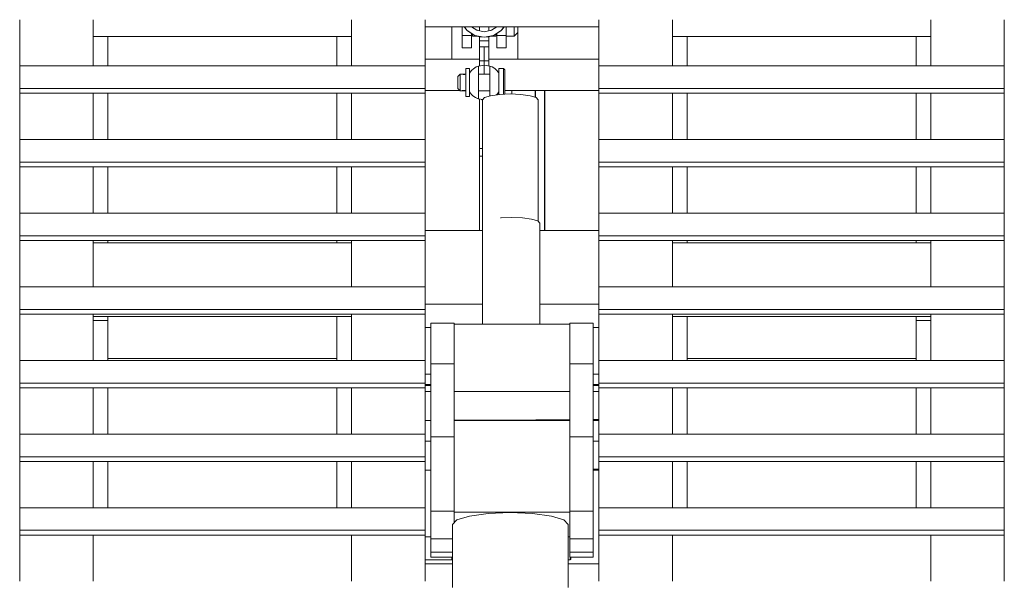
# Model space of a CAD drawing. Header units: millimetres. Extents: x 53746 to 116821, y -810352 to -765802.
# Tile 270 of 347: x 87289 to 88138, y -773228 to -772743. Entities that reach past the tile are written whole.
import ezdxf

# ---------------------------------------------------------------- set-up
doc = ezdxf.new("R2010")
doc.units = ezdxf.units.MM
doc.header["$MEASUREMENT"] = 0
doc.linetypes.add('DGN Style 2', pattern=[1526.188139, 1017.458759, -508.72938])
doc.linetypes.add('DGN Style 4', pattern=[2290.351719, 1144.460571, -572.230286, 1.430576, -572.230286])
doc.layers.add('Main Cradle Rails', color=7, linetype='Continuous', lineweight=0)
doc.layers.add('Side Cradle Tower', color=7, linetype='Continuous', lineweight=0)

# ---------------------------------------------------------------- blocks, each defined once
blk = doc.blocks.new('*U57')
at = {"layer": 'Side Cradle Tower', "color": 7, "linetype": 'Continuous', "lineweight": 0}
for p, q in [((2005.61, 15333.46), (2005.61, 15316.88)), ((2005.61, 15333.46), (2005.61, 15293.7)), ((2069.11, 15293.7), (2069.11, 15333.46)), ((2291.65, 15293.7), (2291.65, 15333.46)), ((2505.09, 15327.42), (2355.15, 15327.42)), ((2378.15, 15299.3), (2378.15, 15327.42)), ((2396.15, 15326.88), (2396.15, 15327.42)), ((2402.15, 15323.9), (2402.15, 15327.42)), ((2410.15, 15323.9), (2410.15, 15327.42)), ((2416.15, 15327.42), (2416.15, 15326.88)), ((2425.15, 15327.42), (2425.15, 15326.87)), ((2425.15, 15325.16), (2425.15, 15326.87)), ((2435.15, 15327.42), (2435.15, 15327.28)), ((2505.09, 15327.42), (2505.09, 15333.46)), ((2505.09, 15299.3), (2505.09, 15327.42)), ((2568.65, 15293.7), (2568.65, 15333.46)), ((2791.18, 15293.7), (2791.18, 15333.46)), ((2854.68, 15333.46), (2854.68, 15293.7)), ((2291.65, 15319.09), (2069.11, 15319.09)), ((2081.67, 15293.7), (2081.67, 15319.09)), ((2279.09, 15293.7), (2279.09, 15319.09)), ((2387.15, 15309.3), (2387.15, 15319.84)), ((2387.15, 15319.84), (2395.15, 15319.84)), ((2395.15, 15319.84), (2395.15, 15321.8)), ((2395.15, 15319.84), (2395.15, 15309.3)), ((2406.15, 15318.3), (2398.11, 15319.9)), ((2398.11, 15319.9), (2402.15, 15318.69)), ((2399.95, 15324.34), (2406.15, 15323.1)), ((2399.95, 15324.34), (2399.95, 15324.34)), ((2399.95, 15324.34), (2399.95, 15324.34)), ((2402.15, 15315.07), (2402.15, 15318.69)), ((2406.15, 15318.3), (2402.15, 15318.69)), ((2410.15, 15315.07), (2410.15, 15318.69)), ((2412.34, 15324.34), (2412.35, 15324.34)), ((2412.35, 15324.34), (2412.35, 15324.34)), ((2417.15, 15319.84), (2417.15, 15321.8)), ((2417.15, 15319.84), (2417.15, 15309.3)), ((2417.15, 15319.84), (2425.15, 15319.84)), ((2425.15, 15325.16), (2425.15, 15324.23)), ((2425.15, 15322.02), (2425.15, 15320.83)), ((2425.15, 15320.52), (2425.15, 15320.83)), ((2425.15, 15320.52), (2425.15, 15319.84)), ((2425.15, 15309.3), (2425.15, 15319.84)), ((2435.15, 15322.3), (2435.15, 15299.3)), ((2568.65, 15319.09), (2791.18, 15319.09)), ((2581.15, 15319.09), (2581.15, 15293.7)), ((2778.62, 15319.09), (2778.62, 15293.7)), ((2005.61, 15316.88), (2005.61, 15293.7)), ((2069.11, 15315.9), (2069.11, 15315.9)), ((2291.65, 15315.9), (2291.65, 15315.9)), ((2387.15, 15309.3), (2395.15, 15309.3)), ((2402.15, 15315.07), (2410.15, 15315.07)), ((2402.15, 15310.07), (2402.15, 15310.45)), ((2402.15, 15310.07), (2410.15, 15310.07)), ((2410.15, 15310.07), (2410.15, 15310.45)), ((2410.15, 15308.58), (2410.15, 15310.07)), ((2425.15, 15309.3), (2417.15, 15309.3)), ((2568.65, 15315.9), (2568.65, 15315.9)), ((2791.18, 15315.9), (2791.18, 15315.9)), ((2402.15, 15297.95), (2402.15, 15304.33)), ((2854.68, 15307.26), (2854.68, 15304.76)), ((2005.61, 15293.7), (2355.2, 15293.7)), ((2355.15, 15299.3), (2378.15, 15299.3)), ((2402.15, 15299.3), (2378.15, 15299.3)), ((2402.15, 15293.62), (2402.15, 15297.95)), ((2402.15, 15297.95), (2410.15, 15297.95)), ((2435.15, 15299.3), (2410.15, 15299.3)), ((2410.15, 15293.62), (2410.15, 15297.95)), ((2435.15, 15299.3), (2505.09, 15299.3)), ((2505.09, 15293.7), (2505.09, 15299.3)), ((2505.09, 15293.7), (2854.68, 15293.7)), ((2394.37, 15288.51), (2393.45, 15287.97)), ((2418.85, 15287.97), (2417.94, 15288.5)), ((2005.61, 15269.92), (2005.61, 15274.15)), ((2005.61, 15274.15), (2355.2, 15274.15)), ((2005.61, 15269.92), (2005.61, 15230.16)), ((2005.61, 15269.92), (2005.61, 15230.16)), ((2005.61, 15269.92), (2355.2, 15269.92)), ((2069.11, 15230.16), (2069.11, 15269.92)), ((2279.09, 15230.16), (2279.09, 15269.92)), ((2291.65, 15230.16), (2291.65, 15269.92)), ((2355.2, 15269.92), (2355.2, 15274.15)), ((2385.2, 15272.3), (2355.2, 15272.3)), ((2393.45, 15270.64), (2394.4, 15270.09)), ((2393.45, 15270.63), (2394.41, 15270.08)), ((2418.01, 15270.15), (2418.85, 15270.63)), ((2418.02, 15270.16), (2418.85, 15270.64)), ((2505.09, 15272.3), (2423.85, 15272.3)), ((2450.19, 15272.3), (2450.19, 15266.46)), ((2450.3, 15272.3), (2450.3, 15266.43)), ((2458.14, 15272.3), (2458.14, 15151.47)), ((2458.42, 15272.3), (2458.54, 15151.47)), ((2505.09, 15269.92), (2505.09, 15274.15)), ((2505.09, 15274.15), (2854.68, 15274.15)), ((2505.09, 15269.92), (2854.68, 15269.92)), ((2505.09, 15241.95), (2505.09, 15269.92)), ((2568.65, 15230.16), (2568.65, 15269.92)), ((2581.15, 15269.92), (2581.15, 15230.16)), ((2791.18, 15230.16), (2791.18, 15269.92)), ((2854.68, 15269.92), (2854.68, 15274.15)), ((2854.68, 15269.92), (2854.68, 15230.16)), ((2854.68, 15269.92), (2854.68, 15230.16)), ((2402.14, 15151.47), (2402.14, 15264.99)), ((2403.67, 15264.73), (2404.71, 15264.13)), ((2403.68, 15264.73), (2404.71, 15264.13)), ((2069.11, 15244.13), (2069.11, 15244.13)), ((2291.65, 15244.13), (2291.65, 15244.13)), ((2505.09, 15230.16), (2505.09, 15241.95)), ((2568.65, 15244.13), (2568.65, 15244.13)), ((2791.18, 15244.13), (2791.18, 15244.13)), ((2005.61, 15230.16), (2355.2, 15230.16)), ((2505.09, 15230.16), (2854.68, 15230.16)), ((2404.71, 15222.2), (2402.15, 15222.2)), ((2005.61, 15206.37), (2005.61, 15210.61)), ((2005.61, 15210.61), (2355.2, 15210.61)), ((2355.2, 15206.37), (2355.2, 15210.61)), ((2505.09, 15206.37), (2505.09, 15210.61)), ((2505.09, 15210.61), (2854.68, 15210.61)), ((2854.68, 15206.37), (2854.68, 15210.61)), ((2005.61, 15206.37), (2005.61, 15166.61)), ((2005.61, 15206.37), (2005.61, 15166.61)), ((2005.61, 15206.37), (2355.2, 15206.37)), ((2069.11, 15166.61), (2069.11, 15206.37)), ((2279.09, 15166.61), (2279.09, 15206.37)), ((2291.65, 15166.61), (2291.65, 15206.37)), ((2505.09, 15206.37), (2854.68, 15206.37)), ((2505.09, 15166.61), (2505.09, 15206.37)), ((2568.65, 15166.61), (2568.65, 15206.37)), ((2581.15, 15206.37), (2581.15, 15166.61)), ((2791.18, 15166.61), (2791.18, 15206.37)), ((2854.68, 15206.37), (2854.68, 15166.61)), ((2854.68, 15206.37), (2854.68, 15166.61)), ((2005.61, 15166.61), (2355.2, 15166.61)), ((2505.09, 15166.61), (2854.68, 15166.61)), ((2420.17, 15162.43), (2420.17, 15162.43)), ((2404.71, 15151.47), (2355.2, 15151.47)), ((2505.09, 15151.47), (2454.12, 15151.47)), ((2005.61, 15142.83), (2005.61, 15147.07)), ((2005.61, 15147.07), (2355.2, 15147.07)), ((2005.61, 15142.83), (2005.61, 15103.07)), ((2005.61, 15142.83), (2005.61, 15103.07)), ((2005.61, 15142.83), (2355.2, 15142.83)), ((2069.11, 15103.07), (2069.11, 15142.83)), ((2291.65, 15140.92), (2069.11, 15140.92)), ((2081.67, 15142.83), (2081.67, 15140.92)), ((2279.09, 15140.92), (2279.09, 15142.83)), ((2291.65, 15103.07), (2291.65, 15142.83)), ((2355.2, 15142.83), (2355.2, 15147.07)), ((2505.09, 15142.83), (2505.09, 15147.07)), ((2505.09, 15147.07), (2854.68, 15147.07)), ((2505.09, 15103.07), (2505.09, 15142.83)), ((2505.09, 15142.83), (2854.68, 15142.83)), ((2568.65, 15103.07), (2568.65, 15142.83)), ((2568.65, 15140.92), (2791.18, 15140.92)), ((2581.15, 15142.83), (2581.15, 15140.92)), ((2778.62, 15142.83), (2778.62, 15140.92)), ((2791.18, 15103.07), (2791.18, 15142.83)), ((2854.68, 15142.83), (2854.68, 15147.07)), ((2854.68, 15142.83), (2854.68, 15103.07)), ((2854.68, 15142.83), (2854.68, 15103.07)), ((2005.61, 15103.07), (2355.2, 15103.07)), ((2505.09, 15103.07), (2854.68, 15103.07)), ((2404.71, 15087.97), (2355.2, 15087.97)), ((2505.09, 15087.97), (2454.12, 15087.97)), ((2005.61, 15079.28), (2005.61, 15083.52)), ((2005.61, 15083.52), (2355.2, 15083.52)), ((2355.2, 15079.28), (2355.2, 15083.52)), ((2505.09, 15079.28), (2505.09, 15083.52)), ((2505.09, 15083.52), (2854.68, 15083.52)), ((2854.68, 15079.28), (2854.68, 15083.52)), ((2005.61, 15079.28), (2005.61, 15056.88)), ((2005.61, 15079.28), (2005.61, 15039.52)), ((2005.61, 15079.28), (2355.2, 15079.28)), ((2069.11, 15039.52), (2069.11, 15079.28)), ((2291.65, 15077.42), (2069.11, 15077.42)), ((2069.11, 15073.92), (2081.67, 15073.92)), ((2081.67, 15077.42), (2081.67, 15073.92)), ((2081.67, 15041.13), (2081.67, 15073.92)), ((2279.09, 15077.42), (2279.09, 15041.13)), ((2291.65, 15039.52), (2291.65, 15079.28)), ((2360.15, 15071.71), (2380.15, 15071.71)), ((2500.09, 15071.71), (2480.09, 15071.71)), ((2505.09, 15079.28), (2854.68, 15079.28)), ((2505.09, 15079.28), (2505.09, 15077.48)), ((2505.09, 15077.48), (2505.09, 15067.76)), ((2568.65, 15039.52), (2568.65, 15079.28)), ((2568.65, 15077.42), (2791.18, 15077.42)), ((2581.15, 15041.13), (2581.15, 15077.42)), ((2778.62, 15077.42), (2778.62, 15073.92)), ((2778.62, 15073.92), (2791.18, 15073.92)), ((2778.62, 15073.92), (2778.62, 15041.13)), ((2791.18, 15039.52), (2791.18, 15079.28)), ((2854.68, 15079.28), (2854.68, 15056.88)), ((2854.68, 15079.28), (2854.68, 15039.52)), ((2355.15, 15067.76), (2360.15, 15067.76)), ((2480.09, 15070.66), (2380.15, 15070.66)), ((2500.09, 15067.76), (2505.15, 15067.76)), ((2005.61, 15056.88), (2005.61, 15039.52)), ((2069.11, 15055.91), (2069.11, 15055.91)), ((2291.65, 15055.91), (2291.65, 15055.91)), ((2568.65, 15055.91), (2568.65, 15055.91)), ((2791.18, 15055.91), (2791.18, 15055.91)), ((2854.68, 15056.88), (2854.68, 15039.52)), ((2005.61, 15039.52), (2355.2, 15039.52)), ((2279.09, 15041.13), (2081.67, 15041.13)), ((2081.67, 15041.13), (2081.67, 15039.52)), ((2081.67, 15041.13), (2081.67, 15041.13)), ((2279.09, 15039.52), (2279.09, 15041.13)), ((2279.09, 15041.13), (2279.09, 15041.13)), ((2505.09, 15039.52), (2854.68, 15039.52)), ((2778.62, 15041.13), (2581.15, 15041.13)), ((2581.15, 15041.13), (2581.15, 15039.52)), ((2778.62, 15039.52), (2778.62, 15041.13)), ((2778.62, 15041.13), (2778.62, 15041.13)), ((2360.15, 15036.54), (2380.15, 15036.54)), ((2500.09, 15036.54), (2480.09, 15036.54)), ((2360.15, 15027.76), (2355.2, 15027.76)), ((2505.09, 15027.76), (2500.09, 15027.76)), ((2005.61, 15015.74), (2005.61, 15019.98)), ((2005.61, 15019.98), (2355.2, 15019.98)), ((2005.61, 15015.74), (2005.61, 14975.98)), ((2005.61, 15015.74), (2005.61, 14975.98)), ((2005.61, 15015.74), (2355.2, 15015.74)), ((2069.11, 14975.98), (2069.11, 15015.74)), ((2081.67, 15015.74), (2081.67, 14975.98)), ((2279.09, 14975.98), (2279.09, 15015.74)), ((2291.65, 14975.98), (2291.65, 15015.74)), ((2355.15, 15012.58), (2360.15, 15012.58)), ((2355.2, 15015.74), (2355.2, 15019.98)), ((2360.15, 15018.82), (2355.2, 15018.82)), ((2355.2, 15017.78), (2360.15, 15017.78)), ((2380.15, 15012.58), (2480.09, 15012.58)), ((2505.09, 15018.82), (2500.09, 15018.82)), ((2500.09, 15017.78), (2505.09, 15017.78)), ((2500.09, 15012.58), (2505.15, 15012.58)), ((2505.09, 15015.74), (2505.09, 15019.98)), ((2505.09, 15019.98), (2854.68, 15019.98)), ((2505.09, 15015.74), (2854.68, 15015.74)), ((2568.65, 14975.98), (2568.65, 15015.74)), ((2581.15, 15015.74), (2581.15, 14975.98)), ((2778.62, 14975.98), (2778.62, 15015.74)), ((2791.18, 14975.98), (2791.18, 15015.74)), ((2854.68, 15015.74), (2854.68, 15019.98)), ((2854.68, 15015.74), (2854.68, 14975.98)), ((2854.68, 15015.74), (2854.68, 14975.98)), ((2069.11, 15001.62), (2069.11, 15001.63)), ((2291.65, 15001.62), (2291.65, 15001.63)), ((2568.65, 15001.63), (2568.65, 15001.62)), ((2791.18, 15001.62), (2791.18, 15001.63)), ((2355.15, 14987.72), (2360.15, 14987.75)), ((2360.15, 14987.59), (2355.15, 14987.59)), ((2380.15, 14987.84), (2480.09, 14988.31)), ((2480.09, 14987.58), (2380.15, 14987.58)), ((2480.09, 14988.31), (2450.77, 14988.17)), ((2500.09, 14988.41), (2505.15, 14988.43)), ((2505.15, 14988.43), (2500.09, 14988.41)), ((2505.15, 14987.58), (2500.09, 14987.58)), ((2005.61, 14975.98), (2355.2, 14975.98)), ((2355.2, 14969.77), (2360.15, 14969.77)), ((2360.15, 14973.65), (2380.15, 14973.65)), ((2500.09, 14973.65), (2480.09, 14973.65)), ((2500.09, 14969.77), (2505.09, 14969.77)), ((2505.09, 14975.98), (2854.68, 14975.98)), ((2005.61, 14952.2), (2005.61, 14956.43)), ((2005.61, 14956.43), (2355.2, 14956.43)), ((2005.61, 14952.2), (2005.61, 14912.43)), ((2005.61, 14952.2), (2005.61, 14912.43)), ((2005.61, 14952.2), (2355.2, 14952.2)), ((2069.11, 14912.43), (2069.11, 14952.2)), ((2081.67, 14952.2), (2081.67, 14912.43)), ((2279.09, 14912.43), (2279.09, 14952.2)), ((2291.65, 14912.43), (2291.65, 14952.2)), ((2355.2, 14952.2), (2355.2, 14956.43)), ((2505.09, 14952.2), (2505.09, 14956.43)), ((2505.09, 14956.43), (2854.68, 14956.43)), ((2505.09, 14952.2), (2854.68, 14952.2)), ((2568.65, 14912.43), (2568.65, 14952.2)), ((2581.15, 14952.2), (2581.15, 14912.43)), ((2778.62, 14912.43), (2778.62, 14952.2)), ((2791.18, 14912.43), (2791.18, 14952.2)), ((2854.68, 14952.2), (2854.68, 14956.43)), ((2854.68, 14952.2), (2854.68, 14912.43)), ((2854.68, 14952.2), (2854.68, 14912.43)), ((2355.15, 14944.91), (2360.15, 14944.94)), ((2360.15, 14944.78), (2355.15, 14944.78)), ((2500.09, 14945.6), (2505.15, 14945.62)), ((2505.15, 14945.62), (2500.09, 14945.6)), ((2505.15, 14944.77), (2500.09, 14944.77)), ((2005.61, 14912.43), (2355.2, 14912.43)), ((2505.09, 14912.43), (2854.68, 14912.43)), ((2360.15, 14909.47), (2380.15, 14909.47)), ((2380.15, 14908.42), (2380.15, 14899.36)), ((2428.71, 14908.42), (2380.15, 14908.42)), ((2500.09, 14909.47), (2480.09, 14909.47)), ((2005.61, 14888.65), (2005.61, 14892.89)), ((2005.61, 14892.89), (2355.2, 14892.89)), ((2355.2, 14888.65), (2355.2, 14892.89)), ((2505.09, 14888.65), (2505.09, 14892.89)), ((2505.09, 14892.89), (2854.68, 14892.89)), ((2854.68, 14888.65), (2854.68, 14892.89)), ((2005.61, 14888.65), (2005.61, 14848.89)), ((2005.61, 14888.65), (2005.61, 14848.89)), ((2005.61, 14888.65), (2355.2, 14888.65)), ((2069.11, 14848.89), (2069.11, 14888.65)), ((2291.65, 14848.89), (2291.65, 14888.65)), ((2360.15, 14887.16), (2355.15, 14887.16)), ((2360.15, 14885.49), (2378.71, 14885.49)), ((2478.71, 14887.19), (2480.09, 14887.17)), ((2500.09, 14885.49), (2480.09, 14885.49)), ((2505.09, 14888.65), (2854.68, 14888.65)), ((2568.65, 14848.89), (2568.65, 14888.65)), ((2791.18, 14848.89), (2791.18, 14888.65)), ((2854.68, 14888.65), (2854.68, 14848.89)), ((2854.68, 14888.65), (2854.68, 14848.89)), ((2378.37, 14867.44), (2355.15, 14867.44)), ((2360.15, 14873.98), (2378.71, 14873.98)), ((2378.71, 14869.7), (2360.15, 14869.7)), ((2500.09, 14873.98), (2480.09, 14873.98)), ((2480.09, 14869.7), (2500.09, 14869.7)), ((2378.71, 14864), (2355.15, 14864)), ((2505.09, 14864), (2478.71, 14864)), ((2505.09, 14848.89), (2505.09, 14864))]:
    blk.add_line(p, q, dxfattribs=at)
at = {"layer": 'Side Cradle Tower', "color": 7, "linetype": 'DGN Style 4', "lineweight": 0}
for p, q in [((2406.15, 15286.56), (2406.15, 15309.54)), ((2399.34, 15292.67), (2400.42, 15293.14)), ((2401.15, 15293.45), (2401.15, 15287.05)), ((2406.15, 15294.31), (2411.15, 15293.45)), ((2411.15, 15287.05), (2411.15, 15293.45)), ((2386.82, 15286.55), (2386.68, 15286.55)), ((2390.45, 15286.55), (2386.82, 15286.55)), ((2386.96, 15286.48), (2386.82, 15286.52)), ((2393.45, 15291.31), (2390.45, 15291.31)), ((2393.45, 15287.28), (2393.46, 15287.3)), ((2393.45, 15287.29), (2393.45, 15287.28)), ((2395.04, 15289.38), (2395.57, 15289.88)), ((2395.54, 15289.91), (2395.54, 15289.91)), ((2395.57, 15289.88), (2396.86, 15291.08)), ((2395.57, 15289.88), (2395.57, 15289.88)), ((2411.15, 15286.56), (2401.15, 15286.55)), ((2416.47, 15290.19), (2416.73, 15289.89)), ((2418.38, 15287.99), (2418.85, 15287.28)), ((2418.85, 15287.28), (2418.85, 15287.29)), ((2423.85, 15287.08), (2423.85, 15283.52)), ((2385.45, 15274.18), (2385.45, 15276.53)), ((2386.68, 15272.06), (2386.67, 15272.06)), ((2386.68, 15272.06), (2386.68, 15272.06)), ((2393.45, 15267.31), (2390.45, 15267.31)), ((2393.45, 15271.57), (2393.45, 15271.33)), ((2393.45, 15271.33), (2393.45, 15271.32)), ((2393.53, 15271.2), (2393.45, 15271.33)), ((2393.45, 15271.32), (2393.45, 15271.33)), ((2396.42, 15267.89), (2395.55, 15268.71)), ((2401.15, 15272.06), (2411.15, 15272.06)), ((2416.71, 15268.74), (2416.53, 15268.56)), ((2416.76, 15268.7), (2416.75, 15268.7)), ((2418.85, 15271.33), (2418.85, 15271.57)), ((2418.85, 15271.32), (2418.85, 15271.33)), ((2418.85, 15271.33), (2418.85, 15271.32)), ((2429.87, 15269.32), (2429.87, 15272.3)), ((2430.09, 15272.3), (2430.08, 15269.31)), ((2430.11, 15272.3), (2430.11, 15269.31)), ((2400.98, 15265.22), (2400.42, 15265.48)), ((2404.92, 15264.52), (2401.15, 15265.16))]:
    blk.add_line(p, q, dxfattribs=at)
at = {"layer": 'Side Cradle Tower', "color": 7, "linetype": 'Continuous', "lineweight": 0, "flags": 128}
for points in [[(2355.15, 15333.46), (2355.15, 15321.15), (2355.15, 15293.7)], [(2387.15, 15327.42), (2387.15, 15322.96), (2387.15, 15319.84)], [(2388.88, 15327.42), (2389.1, 15327.05), (2391.3, 15324.46)], [(2389.32, 15327.42), (2391.3, 15324.46), (2398.11, 15319.9)], [(2399.95, 15324.34), (2399.95, 15324.34), (2395.34, 15327.42)], [(2406.15, 15318.3), (2414.18, 15319.9), (2421, 15324.46), (2422.98, 15327.42)], [(2416.95, 15327.42), (2412.35, 15324.34), (2412.35, 15324.34)], [(2421, 15324.46), (2423.01, 15326.78), (2423.38, 15327.42)], [(2435.15, 15327.28), (2435.15, 15323.6), (2435.15, 15322.3), (2432.15, 15319.3), (2425.15, 15319.3)], [(2432.15, 15319.3), (2432.15, 15320.83), (2432.15, 15325.16), (2432.15, 15327.42)], [(2505.15, 15293.7), (2505.15, 15321.15), (2505.15, 15333.46)], [(2391.3, 15324.46), (2391.88, 15323.89), (2398.11, 15319.9)], [(2400.1, 15319.3), (2396.15, 15319.3), (2396.15, 15320.83), (2396.15, 15321.16)], [(2399.59, 15324.58), (2399.98, 15324.41), (2400.42, 15324.24)], [(2412.35, 15324.34), (2412.35, 15324.34), (2406.15, 15323.1)], [(2406.15, 15318.3), (2410.15, 15318.69), (2414.18, 15319.9)], [(2412.57, 15324.49), (2412.33, 15324.39), (2412, 15324.27)], [(2416.15, 15321.16), (2416.15, 15320.83), (2416.15, 15319.3), (2412.19, 15319.3)], [(2414.19, 15319.9), (2420.41, 15323.89), (2421, 15324.46)], [(2425.15, 15324.23), (2425.15, 15322.96), (2425.15, 15322.02)], [(2402.15, 15315.07), (2402.15, 15313.16), (2402.15, 15311.54), (2402.15, 15310.45)], [(2402.15, 15310.07), (2402.15, 15308.58), (2402.15, 15304.33)], [(2410.15, 15315.07), (2410.15, 15313.16), (2410.15, 15311.54), (2410.15, 15310.45)], [(2410.15, 15308.58), (2410.15, 15304.33), (2410.15, 15297.95)], [(2005.61, 15274.15), (2005.61, 15293.7), (2005.61, 15293.7)], [(2355.2, 15274.15), (2355.2, 15293.7), (2355.2, 15293.7)], [(2505.09, 15274.15), (2505.09, 15293.7), (2505.09, 15293.7)], [(2854.68, 15274.15), (2854.68, 15293.7), (2854.68, 15293.7)], [(2081.67, 15230.16), (2081.67, 15253.88), (2081.67, 15269.92)], [(2355.15, 15269.92), (2355.15, 15256.18), (2355.15, 15235.54), (2355.15, 15230.16)], [(2505.15, 15230.16), (2505.15, 15235.54), (2505.15, 15256.18), (2505.15, 15269.92)], [(2778.62, 15269.92), (2778.62, 15253.88), (2778.62, 15230.16)], [(2402.15, 15264.99), (2402.15, 15222.2), (2402.15, 15215.71)], [(2005.61, 15210.61), (2005.61, 15230.16), (2005.61, 15230.16)], [(2355.2, 15210.61), (2355.2, 15230.16), (2355.2, 15230.16)], [(2505.09, 15210.61), (2505.09, 15230.16), (2505.09, 15230.16)], [(2854.68, 15210.61), (2854.68, 15230.16), (2854.68, 15230.16)], [(2404.71, 15215.71), (2402.15, 15215.71), (2402.15, 15215.71)], [(2081.67, 15166.61), (2081.67, 15203.91), (2081.67, 15206.37)], [(2355.15, 15206.37), (2355.15, 15192.73), (2355.15, 15170.56), (2355.15, 15166.61)], [(2505.15, 15166.61), (2505.15, 15170.56), (2505.15, 15192.73), (2505.15, 15206.37)], [(2778.62, 15206.37), (2778.62, 15203.91), (2778.62, 15166.61)], [(2005.61, 15147.07), (2005.61, 15166.61), (2005.61, 15166.61)], [(2355.2, 15147.07), (2355.2, 15166.61), (2355.2, 15166.61)], [(2505.09, 15147.07), (2505.09, 15166.61), (2505.09, 15166.61)], [(2854.68, 15147.07), (2854.68, 15166.61), (2854.68, 15166.61)], [(2420.17, 15162.43), (2420.94, 15162.54), (2430.12, 15162.92), (2439.3, 15162.54), (2447.09, 15161.44), (2452.29, 15159.8)], [(2452.29, 15159.8), (2454.12, 15157.86), (2454.12, 15070.66)], [(2355.15, 15142.83), (2355.15, 15127.75), (2355.15, 15107.11), (2355.15, 15103.07)], [(2505.15, 15103.07), (2505.15, 15107.11), (2505.15, 15127.75), (2505.15, 15142.83)], [(2005.61, 15083.52), (2005.61, 15103.07), (2005.61, 15103.07)], [(2355.2, 15083.52), (2355.2, 15103.07), (2355.2, 15103.07)], [(2505.09, 15083.52), (2505.09, 15103.07), (2505.09, 15103.07)], [(2854.68, 15083.52), (2854.68, 15103.07), (2854.68, 15103.07)], [(2355.15, 15079.28), (2355.15, 15064.3), (2355.15, 15042.13), (2355.15, 15039.52)], [(2360.15, 14973.65), (2360.15, 14986.44), (2360.15, 15001.11), (2360.15, 15015.64), (2360.15, 15028.02), (2360.15, 15036.54), (2360.15, 15071.71), (2360.15, 15071.71)], [(2380.15, 14973.65), (2380.15, 14986.44), (2380.15, 15001.11), (2380.15, 15015.64), (2380.15, 15028.02), (2380.15, 15036.54), (2380.15, 15071.71), (2380.15, 15071.71)], [(2480.09, 15071.71), (2480.09, 15071.71), (2480.09, 15036.54), (2480.09, 15028.02), (2480.09, 15015.64), (2480.09, 15001.11), (2480.09, 14986.44), (2480.09, 14973.65)], [(2500.09, 15071.71), (2500.09, 15036.54), (2500.09, 15028.02), (2500.09, 15015.64), (2500.09, 15001.11), (2500.09, 14986.44), (2500.09, 14973.65)], [(2505.15, 15039.52), (2505.15, 15042.13), (2505.15, 15064.3), (2505.15, 15079.28)], [(2005.61, 15019.98), (2005.61, 15039.52), (2005.61, 15039.52)], [(2355.2, 15019.98), (2355.2, 15039.52), (2355.2, 15039.52)], [(2505.09, 15019.98), (2505.09, 15039.52), (2505.09, 15039.52)], [(2854.68, 15019.98), (2854.68, 15039.52), (2854.68, 15039.52)], [(2355.15, 15015.74), (2355.15, 14999.32), (2355.15, 14978.68), (2355.15, 14975.98)], [(2505.15, 14975.98), (2505.15, 14978.68), (2505.15, 14999.32), (2505.15, 15015.74)], [(2005.61, 14956.43), (2005.61, 14975.98), (2005.61, 14975.98)], [(2355.2, 14956.43), (2355.2, 14975.98), (2355.2, 14975.98)], [(2360.15, 14869.7), (2360.15, 14873.98), (2360.15, 14885.49), (2360.15, 14909.47), (2360.15, 14973.65)], [(2380.15, 14899.36), (2380.15, 14909.47), (2380.15, 14973.65)], [(2480.09, 14973.65), (2480.09, 14909.47), (2480.09, 14885.49), (2480.09, 14873.98), (2480.09, 14869.7), (2480.09, 14869.7)], [(2500.09, 14973.65), (2500.09, 14909.47), (2500.09, 14885.49), (2500.09, 14873.98), (2500.09, 14869.7), (2500.09, 14869.7)], [(2505.09, 14956.43), (2505.09, 14975.98), (2505.09, 14975.98)], [(2854.68, 14956.43), (2854.68, 14975.98), (2854.68, 14975.98)], [(2355.15, 14952.2), (2355.15, 14935.87), (2355.15, 14913.71), (2355.15, 14912.43)], [(2505.15, 14912.43), (2505.15, 14913.71), (2505.15, 14935.87), (2505.15, 14952.2)], [(2005.61, 14892.89), (2005.61, 14912.43), (2005.61, 14912.43)], [(2355.2, 14892.89), (2355.2, 14912.43), (2355.2, 14912.43)], [(2505.09, 14892.89), (2505.09, 14912.43), (2505.09, 14912.43)], [(2854.68, 14892.89), (2854.68, 14912.43), (2854.68, 14912.43)], [(2378.71, 14843.62), (2378.71, 14897.87), (2382.52, 14901.81), (2393.36, 14905.15), (2409.58, 14907.39), (2428.71, 14908.17), (2447.85, 14907.39), (2464.07, 14905.15), (2474.91, 14901.81), (2478.71, 14897.87), (2478.71, 14843.61)], [(2478.71, 14887.33), (2480.15, 14887.33), (2480.15, 14908.42), (2428.71, 14908.42)], [(2355.15, 14888.65), (2355.15, 14870.9), (2355.15, 14848.89)], [(2505.15, 14848.89), (2505.15, 14870.9), (2505.15, 14888.65)], [(2378.37, 14867.44), (2378.37, 14867.56), (2378.37, 14869.15), (2378.37, 14869.7)], [(2480.77, 14869.7), (2480.77, 14869.61), (2480.77, 14868.04), (2480.77, 14867.78), (2480.39, 14867.4), (2478.71, 14867.39)], [(2480.39, 14867.4), (2480.39, 14867.49), (2480.39, 14867.67), (2480.39, 14868.26), (2480.39, 14869.3), (2480.39, 14869.7)]]:
    blk.add_lwpolyline(points, dxfattribs=at)
at = {"layer": 'Side Cradle Tower', "color": 7, "linetype": 'DGN Style 4', "lineweight": 0, "flags": 128}
for points in [[(2396.86, 15291.08), (2396.86, 15291.08), (2399.34, 15292.67), (2400.41, 15293.16), (2401.15, 15293.45), (2406.15, 15294.31)], [(2400.42, 15293.14), (2400.42, 15293.14), (2401.15, 15293.45)], [(2403.47, 15293.85), (2403.49, 15293.85), (2403.49, 15293.85)], [(2411.15, 15293.45), (2411.15, 15293.45), (2411.89, 15293.16), (2412.02, 15293.07)], [(2411.88, 15293.14), (2411.88, 15293.14), (2411.15, 15293.45)], [(2416.47, 15290.19), (2416.47, 15290.19), (2415.22, 15291.25), (2412.91, 15292.7), (2411.88, 15293.14), (2411.88, 15293.14)], [(2386.67, 15272.06), (2386.67, 15272.06), (2385.45, 15272.06), (2383.45, 15274.06), (2383.45, 15274.46), (2383.45, 15275.59), (2383.45, 15277.3), (2383.45, 15279.31), (2383.45, 15281.32), (2383.45, 15283.02), (2383.45, 15284.16), (2383.45, 15284.56), (2385.45, 15286.56), (2386.67, 15286.56), (2386.71, 15286.54), (2386.82, 15286.52), (2386.82, 15286.52), (2386.96, 15286.48), (2387.18, 15286.43), (2387.26, 15286.42), (2387.39, 15286.39), (2387.69, 15286.34), (2387.91, 15286.32), (2387.95, 15286.31), (2388.29, 15286.28), (2388.6, 15286.27), (2388.67, 15286.28), (2388.95, 15286.28), (2389.27, 15286.3), (2389.43, 15286.32), (2389.6, 15286.34), (2389.86, 15286.38), (2390.08, 15286.42), (2390.13, 15286.43), (2390.31, 15286.47), (2390.45, 15286.5)], [(2385.45, 15276.53), (2385.45, 15279.31), (2385.45, 15282.08), (2385.45, 15284.43), (2385.45, 15286), (2385.45, 15286.56)], [(2386.67, 15286.55), (2386.67, 15286.56), (2386.71, 15286.54), (2386.71, 15286.54)], [(2386.82, 15286.52), (2386.82, 15286.52), (2386.71, 15286.54)], [(2390.45, 15286.5), (2390.31, 15286.47), (2390.13, 15286.43), (2390.08, 15286.42), (2389.86, 15286.38), (2389.6, 15286.34), (2389.43, 15286.32), (2389.27, 15286.3), (2388.95, 15286.28), (2388.67, 15286.28), (2388.6, 15286.27), (2388.29, 15286.28), (2387.95, 15286.31), (2387.91, 15286.32), (2387.69, 15286.34), (2387.39, 15286.39), (2387.26, 15286.42), (2387.18, 15286.43), (2386.96, 15286.48)], [(2390.45, 15279.31), (2390.45, 15283.9), (2390.45, 15287.79), (2390.45, 15290.39), (2390.45, 15291.31), (2390.45, 15291.31)], [(2393.45, 15287.28), (2393.45, 15287.79), (2393.45, 15290.39), (2393.45, 15291.31), (2393.45, 15291.31)], [(2393.45, 15271.57), (2393.45, 15279.31), (2393.45, 15287.05), (2393.45, 15287.28), (2395.04, 15289.38)], [(2395.36, 15289.68), (2395.54, 15289.91), (2396.85, 15291.08)], [(2401.15, 15287.05), (2401.15, 15279.31), (2401.15, 15271.57), (2401.15, 15265.16), (2400.98, 15265.22), (2400.98, 15265.22)], [(2411.15, 15267.7), (2411.15, 15271.57), (2411.15, 15279.31), (2411.15, 15287.05)], [(2417.26, 15289.28), (2416.75, 15289.91), (2416.47, 15290.19)], [(2418.84, 15287.29), (2418.85, 15287.29), (2418.38, 15287.99), (2416.73, 15289.89), (2416.73, 15289.89)], [(2418.85, 15287.28), (2418.85, 15287.79), (2418.85, 15290.39), (2418.85, 15291.31), (2422.85, 15291.31), (2423.85, 15290.31), (2423.85, 15289.47), (2423.85, 15287.08)], [(2418.85, 15271.57), (2418.85, 15279.31), (2418.85, 15287.05), (2418.85, 15287.28)], [(2422.85, 15291.31), (2422.85, 15290.39), (2422.85, 15287.79), (2422.85, 15283.9), (2422.85, 15279.31), (2422.85, 15274.71), (2422.85, 15270.82), (2422.85, 15269.12)], [(2423.85, 15283.52), (2423.85, 15279.31), (2423.85, 15275.1), (2423.85, 15271.53), (2423.85, 15269.16)], [(2390.45, 15267.31), (2390.45, 15267.31), (2390.45, 15268.22), (2390.45, 15270.82), (2390.45, 15274.71), (2390.45, 15279.31)], [(2385.45, 15272.06), (2385.45, 15272.61), (2385.45, 15274.18)], [(2386.68, 15272.06), (2386.68, 15272.06), (2386.67, 15272.06), (2386.67, 15272.06)], [(2390.45, 15272.11), (2390.38, 15272.13), (2390.16, 15272.18), (2390.08, 15272.2), (2389.95, 15272.22), (2389.65, 15272.27), (2389.43, 15272.29), (2389.39, 15272.3), (2389.05, 15272.33), (2388.74, 15272.34), (2388.67, 15272.34), (2388.39, 15272.33), (2388.07, 15272.31), (2387.91, 15272.29), (2387.74, 15272.28), (2387.48, 15272.24), (2387.26, 15272.2), (2387.21, 15272.19), (2387.03, 15272.15), (2386.85, 15272.1), (2386.83, 15272.1), (2386.75, 15272.08), (2386.68, 15272.06), (2386.68, 15272.06), (2386.68, 15272.06)], [(2390.45, 15272.11), (2390.38, 15272.13), (2390.16, 15272.18), (2390.08, 15272.2), (2389.95, 15272.22), (2389.65, 15272.27), (2389.43, 15272.29), (2389.39, 15272.3), (2389.05, 15272.33), (2388.74, 15272.34), (2388.67, 15272.34), (2388.39, 15272.33), (2388.07, 15272.31), (2387.91, 15272.29), (2387.74, 15272.28), (2387.48, 15272.24), (2387.26, 15272.2), (2387.21, 15272.19), (2387.03, 15272.15), (2386.85, 15272.1), (2386.83, 15272.1), (2386.75, 15272.08), (2386.68, 15272.06), (2386.68, 15272.06)], [(2386.68, 15272.06), (2386.68, 15272.06), (2390.45, 15272.06)], [(2393.45, 15267.31), (2393.45, 15268.22), (2393.45, 15270.82), (2393.45, 15271.33)], [(2393.45, 15271.32), (2393.45, 15271.32), (2393.53, 15271.2)], [(2395.55, 15268.71), (2395.55, 15268.71), (2395.3, 15268.95), (2393.53, 15271.2), (2393.53, 15271.2)], [(2395.54, 15268.7), (2395.54, 15268.7), (2395.48, 15268.78)], [(2395.54, 15268.7), (2395.54, 15268.7), (2396.41, 15267.89)], [(2396.42, 15267.89), (2396.42, 15267.89), (2398.7, 15266.29), (2400.42, 15265.48), (2400.42, 15265.48)], [(2417.17, 15269.22), (2416.75, 15268.7), (2416.61, 15268.57)], [(2418.85, 15271.33), (2417.84, 15269.91), (2416.71, 15268.74), (2416.71, 15268.75)], [(2418.85, 15268.89), (2418.85, 15270.82), (2418.85, 15271.33)], [(2400.98, 15265.22), (2400.41, 15265.45), (2400.19, 15265.59)]]:
    blk.add_lwpolyline(points, dxfattribs=at)
at = {"layer": 'Side Cradle Tower', "color": 7, "linetype": 'DGN Style 2', "lineweight": 0, "flags": 128}
for points in [[(2404.71, 15070.66), (2404.71, 15264.3), (2406.54, 15266.24), (2411.74, 15267.88), (2419.53, 15268.98), (2428.71, 15269.37), (2437.9, 15268.98), (2445.69, 15267.88), (2450.89, 15266.24)], [(2450.89, 15266.24), (2452.71, 15264.3), (2452.71, 15159.35)]]:
    blk.add_lwpolyline(points, dxfattribs=at)

msp = doc.modelspace()

# ---------------------------------------------------------------- block references
at = {"layer": 'Main Cradle Rails', "color": 7, "linetype": 'Continuous', "lineweight": 0}
msp.add_blockref('*U57', (85283.05, -788076.95), dxfattribs=at)

doc.saveas('drawing.dxf')
